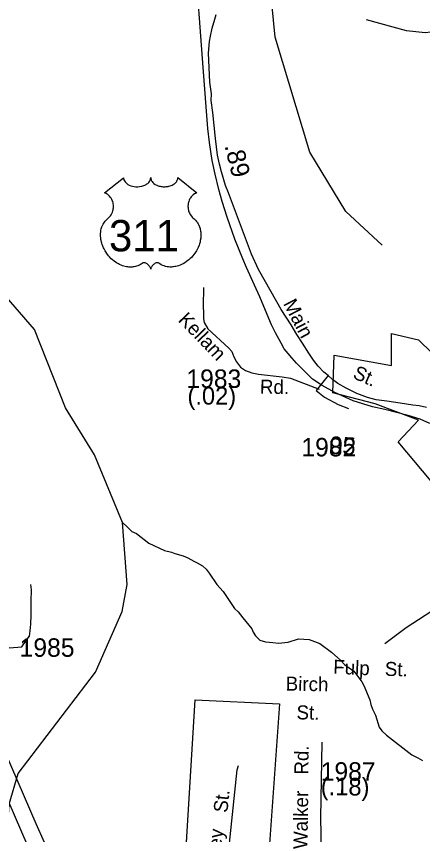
# Model space of a CAD drawing. Extents: x 1547597 to 1699558, y 810033 to 920809.
# Drawn here: x 1655923 to 1658675, y 884657 to 890203 of the extents above; entities that cross this region are included whole.
import ezdxf

# ---------------------------------------------------------------- set-up
doc = ezdxf.new("R2010")
doc.units = 0
for name, color, linetype in [('Exist Boundary Political City Limit New', 7, 'Continuous'), ('Exist Hydrographic Creek Single Shore', 7, 'Continuous'), ('Exist Hydrographic Misc Water Feature', 7, 'Continuous'), ('Exist Railroad Mainline', 7, 'Continuous'), ('Exist Road Non-System Type 51', 7, 'Continuous'), ('Exist Road Non-System Type 51 Label', 7, 'Continuous'), ('Exist Road Primary US Attributed', 7, 'Continuous'), ('Exist Road Primary US Label', 7, 'Continuous'), ('Exist Road Primary US Mileage Hundredths English Label', 7, 'Continuous'), ('Exist Road Primary US Shield CELL', 7, 'Continuous'), ('Exist Road Primary US Shield Number Label', 7, 'Continuous'), ('Exist Road Secondary Mileage Hundredths English Label', 7, 'Continuous'), ('Exist Road Secondary Type 41 Attributed', 7, 'Continuous'), ('Exist Road Secondary Type 51 Attributed', 7, 'Continuous'), ('Exist Road Secondary Type 51 Label', 7, 'Continuous'), ('Exist Road Secondary Type 51 Number Label', 7, 'Continuous'), ('Exist Utilities Electrical Transmission Line', 7, 'Continuous'), ('Map Preparation Boundary City Limit Buffer Line', 7, 'Continuous')]:
    doc.layers.add(name, color=color, linetype=linetype)

msp = doc.modelspace()

# ---------------------------------------------------------------- linework, layer by layer
at = {"layer": 'Exist Boundary Political City Limit New'}
for points in [[(1659286.6, 886392.3), (1658508.7, 887318), (1658647, 887465.1), (1658353.1, 887576.3), (1658066.3, 887650.7), (1658076.5, 887906.4), (1658465.5, 887837.2), (1658465.5, 888053.5), (1658647, 888010.2), (1658923.6, 887742)], [(1657056.6, 884307.1), (1657134.4, 885570.3), (1657704.9, 885544.4), (1657627.1, 884436.9)]]:
    msp.add_lwpolyline(points, dxfattribs=at)
at = {"layer": 'Exist Hydrographic Creek Single Shore'}
for points in [[(1658402.3, 888652.1), (1658155.3, 888880.4), (1657910.3, 889282.6), (1657677.2, 890062), (1657588.2, 890963.3), (1657568.2, 891413.4), (1657475.3, 891996.4), (1657481.3, 892498.4), (1657294.3, 892889.7), (1657256.3, 893176), (1657237.3, 893701.6), (1657260.3, 894866.5), (1657313.3, 895167.5), (1657338.3, 895173.5), (1657416.3, 895414.9), (1657613.3, 895831), (1657858.3, 896128), (1657927.3, 896284.2), (1658034.2, 896876.2)], [(1655852.3, 884495.5), (1655873.3, 884862.8), (1655934.2, 885071.6), (1656459.2, 885756.9), (1656639.3, 886170.2), (1656674.2, 886353.2), (1656641.5, 886772.8), (1656451.2, 887231), (1656255.2, 887550.1), (1656045.2, 888079.7), (1655781.2, 888383.7), (1655708.2, 888516.5), (1655685.9, 888969.8), (1655700.2, 889232.4), (1655682.2, 889332)]]:
    msp.add_lwpolyline(points, dxfattribs=at)
at = {"layer": 'Exist Hydrographic Misc Water Feature'}
msp.add_lwpolyline([(1656641.5, 886772.8), (1656674.5, 886742.7), (1656706, 886712.2), (1656735.8, 886697.6), (1656820.7, 886632.2), (1656925.8, 886582.4), (1656973.7, 886571.6), (1656997.5, 886561.2), (1657053.3, 886546.3), (1657085, 886533.7), (1657124.6, 886511), (1657148.4, 886498.6), (1657184.1, 886478), (1657207.7, 886455.6), (1657229.3, 886429.3), (1657280, 886352.4), (1657323.2, 886303.7), (1657401.3, 886190.3), (1657424.9, 886165.9), (1657456.3, 886125.4), (1657517.1, 886052.4), (1657526.6, 886028.2), (1657542.2, 886003.9), (1657571.7, 885975.4), (1657611.5, 885962.8), (1657659.5, 885959.9), (1657699.4, 885955.3), (1657763.5, 885962.2), (1657833.8, 885983), (1657907.7, 885979.7), (1657979.3, 885952.5), (1658058.2, 885893.2), (1658121.3, 885836.1), (1658144.9, 885809.7), (1658208.1, 885764.6), (1658262.9, 885691.7), (1658276.5, 885667.5), (1658316.9, 885570.8), (1658324.4, 885538.6), (1658335.9, 885506.5), (1658355.2, 885466.2), (1658381.9, 885385.7), (1658399.5, 885361.4), (1658431, 885330.8), (1658602.7, 885198), (1658642.4, 885177.2), (1658674.1, 885158.8)], dxfattribs=at)
at = {"layer": 'Exist Railroad Mainline'}
for points in [[(1657610.4, 888210.1), (1657571.3, 888302), (1657537.1, 888380.9), (1657482.9, 888500.3), (1657456.9, 888560), (1657403.4, 888693.8), (1657351.7, 888841.9), (1657317.1, 888947.4), (1657293.7, 889028.8), (1657269.7, 889132.6), (1657250.4, 889226.5), (1657230.4, 889347.5), (1657221, 889442.4), (1657189.3, 889856.4), (1657132.4, 890618)], [(1658724.9, 887444.1), (1658658.6, 887473), (1658577.6, 887498.3), (1658418.9, 887538.2), (1658334.6, 887557.2), (1658204.4, 887598.1), (1658080.6, 887652.4), (1657995.4, 887701), (1657929, 887744.9), (1657821.3, 887851.2), (1657789.5, 887887.5), (1657763.6, 887917.4), (1657737.9, 887949.5), (1657716.2, 887988.7), (1657678.7, 888058.4), (1657650.9, 888112.8), (1657610.4, 888210.1)]]:
    msp.add_lwpolyline(points, dxfattribs=at)
at = {"layer": 'Exist Road Non-System Type 51'}
for points in [[(1659425.1, 889869.3), (1659379.2, 889887.9), (1659206.2, 889979.4), (1659130.7, 890026.2), (1659064.9, 890060.8), (1659025.1, 890079.2), (1658973.4, 890097.6), (1658931.4, 890106.1), (1658893.5, 890112.5), (1658857.5, 890114.8), (1658807.6, 890109.2), (1658769.4, 890099.6), (1658693.1, 890091.7), (1658565.3, 890105.6), (1658295.4, 890179.7)], [(1657191, 888366.1), (1657189.2, 888238.3), (1657190.5, 888190.2), (1657190.1, 888152.2), (1657195.6, 888128.3), (1657221, 888085.9), (1657363.2, 887953.8), (1657382.9, 887931.5), (1657396.4, 887895.5), (1657413.9, 887861.1), (1657441.4, 887824.7), (1657475.8, 887802.8), (1657518.6, 887785.7), (1657562.7, 887777), (1657724.2, 887760.7), (1657780, 887749.8), (1657975.1, 887677)], [(1656023.2, 886129.1), (1656023.2, 886238.1), (1656025.3, 886317.1), (1656021.9, 886353)], [(1658418.2, 885953.3), (1658564.3, 886061.2), (1658776, 886199.5)], [(1657333.5, 884146.6), (1657329.6, 884248.5), (1657339.3, 884339.7), (1657419.5, 885096.4), (1657428.9, 885126)]]:
    msp.add_lwpolyline(points, dxfattribs=at)
at = {"layer": 'Exist Road Primary US Attributed'}
for points in [[(1658035.9, 887767.7), (1658006.9, 887791.5), (1657967.4, 887832.2), (1657935.1, 887873.3), (1657904.5, 887920.4), (1657861, 887988.9), (1657823.5, 888047.7), (1657783.9, 888113.2), (1657717, 888217), (1657648.5, 888335.2), (1657562.2, 888486.3), (1657514.9, 888591.3), (1657359, 889005.9), (1657339.2, 889057), (1657312, 889149.1), (1657299.1, 889201.1), (1657286.6, 889261.9), (1657270.9, 889374.3), (1657254, 889551.2), (1657243.6, 889632.3), (1657243.9, 889676.9), (1657234, 889755.9), (1657223.8, 889954.5), (1657231.9, 890033.1), (1657237.6, 890069), (1657249.8, 890122.7), (1657266.7, 890184), (1657277.6, 890214.6)], [(1658700.9, 887551.5), (1658650.9, 887562.8), (1658609.8, 887568), (1658523.8, 887580.7), (1658432.1, 887593.8), (1658361.2, 887604.7), (1658302.6, 887620.2), (1658228.9, 887646.8), (1658156.3, 887682.3), (1658100.9, 887714.3), (1658065.5, 887741.7), (1658035.9, 887767.7)]]:
    msp.add_lwpolyline(points, dxfattribs=at)
at = {"layer": 'Exist Road Primary US Shield CELL'}
msp.add_lwpolyline([(1656649.1, 889109.6), (1656649.4, 889104.2), (1656650.7, 889097.9), (1656651.7, 889094.7), (1656654.6, 889088.4), (1656659.5, 889081.1), (1656666.3, 889073.9), (1656674, 889067.5), (1656679.1, 889064.2), (1656687.9, 889059.5), (1656697.9, 889055.3), (1656708.9, 889052.1), (1656720.3, 889049.8), (1656732.6, 889048.5), (1656744.9, 889048.2), (1656758.1, 889049.2), (1656772.7, 889052), (1656779.4, 889053.8), (1656786.9, 889056.4), (1656793.9, 889059.3), (1656801.6, 889063.4), (1656807.8, 889067.3), (1656812.6, 889070.8), (1656819.4, 889077.3), (1656824.8, 889084.1), (1656827.1, 889087.9), (1656829.1, 889091.6), (1656831.8, 889099.3), (1656832.5, 889102.7), (1656833.1, 889109.8), (1656833.5, 889103.9), (1656834.1, 889100.1), (1656835.1, 889096.5), (1656836.6, 889092.6), (1656839.4, 889087.2), (1656842.4, 889082.6), (1656848.2, 889075.8), (1656851.7, 889072.5), (1656855, 889069.8), (1656863.7, 889063.8), (1656873.9, 889058.7), (1656879, 889056.5), (1656884.1, 889054.6), (1656890.6, 889052.7), (1656897.4, 889051.1), (1656904.1, 889049.9), (1656910.9, 889048.9), (1656917.9, 889048.4), (1656923.6, 889048.2), (1656930.6, 889048.3), (1656937.1, 889048.7), (1656943.7, 889049.5), (1656951, 889050.7), (1656956.8, 889052), (1656964.5, 889054), (1656971.5, 889056.5), (1656977.7, 889059.2), (1656985.7, 889063.4), (1656992.1, 889067.4), (1656996.8, 889071.2), (1657002.4, 889076.4), (1657007.8, 889082.5), (1657010.9, 889087), (1657013.1, 889091.6), (1657015.1, 889096.5), (1657016.4, 889101.7), (1657017, 889106.1), (1657017.1, 889110), (1657145.7, 889007.5), (1657142.7, 889006.4), (1657135.7, 889003), (1657130.1, 888999.7), (1657121.3, 888993.5), (1657117.5, 888990), (1657113.7, 888986.5), (1657110.2, 888982.7), (1657107.1, 888979.1), (1657103.4, 888973.9), (1657100.1, 888968.8), (1657096.8, 888963.1), (1657094.4, 888958.1), (1657090.5, 888947.8), (1657088.6, 888941.3), (1657087.4, 888935.7), (1657085.8, 888924.2), (1657085.5, 888918.8), (1657085.5, 888913.4), (1657085.8, 888907.7), (1657086.3, 888902.2), (1657087.3, 888896.5), (1657088.2, 888891.5), (1657089.8, 888885.3), (1657092.1, 888878.2), (1657094.9, 888871.3), (1657100.8, 888860.1), (1657108.3, 888848.7), (1657113.7, 888842.3), (1657119, 888836.9), (1657127, 888830.2), (1657131.2, 888826.4), (1657136.2, 888821.4), (1657144.2, 888812.1), (1657147.5, 888807.7), (1657150.8, 888802.7), (1657153.8, 888797.6), (1657156.9, 888792.2), (1657159.3, 888787.4), (1657163.8, 888776.4), (1657167.1, 888765.6), (1657168.7, 888760), (1657171, 888747.4), (1657172, 888741.2), (1657172.9, 888728.9), (1657173, 888714), (1657171.8, 888699.8), (1657169.2, 888683.4), (1657167, 888673.5), (1657163.6, 888662), (1657160.3, 888652), (1657154.5, 888637.4), (1657149.2, 888626.7), (1657142.5, 888614.3), (1657137.9, 888606.8), (1657132.5, 888598.7), (1657125.7, 888589.4), (1657117.8, 888579.6), (1657108.3, 888569.1), (1657100.6, 888561.5), (1657090.6, 888552.5), (1657084.5, 888547.5), (1657075.9, 888541), (1657064, 888533.1), (1657052.3, 888526.3), (1657042.4, 888521.2), (1657033.6, 888517.4), (1657022.2, 888513.1), (1657003.2, 888507.8), (1656996.3, 888506.4), (1656988.1, 888505.2), (1656980.4, 888504.4), (1656973, 888504), (1656963, 888504), (1656953, 888504.7), (1656943.6, 888506.1), (1656933.8, 888508.1), (1656923.5, 888511.2), (1656914.2, 888514.8), (1656904.8, 888519.5), (1656888.9, 888529.5), (1656884.3, 888531.9), (1656881.7, 888532.6), (1656875.6, 888532.9), (1656869.8, 888531.7), (1656863.9, 888529.3), (1656860.3, 888527.4), (1656855.6, 888524.3), (1656851.9, 888521.4), (1656847.5, 888517.2), (1656844.5, 888513.8), (1656842.2, 888511), (1656837.7, 888503.9), (1656836.1, 888500.6), (1656834.4, 888496.3), (1656832.9, 888489.9), (1656830.9, 888497.9), (1656828.6, 888503.3), (1656825.8, 888507.8), (1656823, 888511.9), (1656818.5, 888517), (1656814.5, 888520.9), (1656809.6, 888524.8), (1656804.4, 888528), (1656800.3, 888530.1), (1656796.5, 888531.5), (1656791.9, 888532.7), (1656788.1, 888533), (1656785, 888532.9), (1656780.7, 888531.9), (1656774.9, 888527.7), (1656769.4, 888523.9), (1656763.4, 888520.2), (1656756.2, 888516.4), (1656751, 888514), (1656744.8, 888511.5), (1656737.5, 888509.1), (1656729.6, 888507.1), (1656721.4, 888505.5), (1656714.3, 888504.3), (1656706.6, 888503.6), (1656699.7, 888503.4), (1656692.5, 888503.5), (1656685.7, 888504), (1656677.9, 888504.7), (1656668.2, 888506.2), (1656660.2, 888508), (1656651.6, 888510.3), (1656642.9, 888513), (1656633.6, 888516.6), (1656621.9, 888521.7), (1656613.7, 888525.8), (1656600.9, 888533.2), (1656585.9, 888543.6), (1656574.5, 888552.8), (1656566.2, 888560.3), (1656554, 888572.8), (1656546.8, 888580.9), (1656535.5, 888595.5), (1656528.3, 888606.1), (1656523.6, 888613.8), (1656516.8, 888626.3), (1656513, 888634.1), (1656508.2, 888645.5), (1656504.3, 888655.9), (1656501.2, 888665.8), (1656499.4, 888672.1), (1656497, 888683.1), (1656495.5, 888691), (1656494.1, 888701.7), (1656493.3, 888713), (1656493.1, 888723.4), (1656493.4, 888732.1), (1656494.4, 888742.2), (1656496.1, 888752.9), (1656498.2, 888762.1), (1656500, 888768.7), (1656502.8, 888776.7), (1656506.4, 888785.6), (1656510.6, 888794.1), (1656514.7, 888801.2), (1656519.8, 888808.8), (1656524.8, 888815.3), (1656531.3, 888822.4), (1656538.2, 888828.9), (1656544.5, 888834), (1656551.9, 888841.3), (1656555.8, 888845.7), (1656560.4, 888851.9), (1656564.2, 888857.6), (1656567.1, 888862.7), (1656571, 888870.2), (1656573.4, 888875.8), (1656576.4, 888884.5), (1656577.8, 888890.6), (1656579.3, 888898.4), (1656580.3, 888905.8), (1656580.7, 888915), (1656580.5, 888922.6), (1656579.5, 888931.4), (1656577.8, 888940), (1656575.8, 888947.4), (1656572.6, 888955.9), (1656569.7, 888962.1), (1656564.8, 888970.6), (1656559.3, 888978.4), (1656553.6, 888984.8), (1656547.9, 888990.5), (1656542.5, 888994.7), (1656537.3, 888998.5), (1656530.7, 889002.4), (1656524.4, 889005.5), (1656520.5, 889007.1)], close=True, dxfattribs=at)
at = {"layer": 'Exist Road Secondary Type 41 Attributed'}
for points in [[(1654855.7, 885993.8), (1654964.5, 886005.1), (1655050.9, 885993.8), (1655098.2, 885991), (1655255.8, 885964.6), (1655412.3, 885949.3), (1655480.1, 885934.3), (1655533.1, 885945.2), (1655561.4, 885933.7), (1655629, 885926.2), (1655671, 885937.2), (1655732.7, 885937.8), (1655804.9, 885937.3), (1655840.9, 885938.8), (1655876.8, 885922.5), (1655959.4, 885930), (1655989.2, 885971.9), (1656011, 886001.9), (1656015.7, 886038.9), (1656020.4, 886084.2), (1656024.1, 886144.3)], [(1657991.9, 885283.2), (1657983.8, 884769.9), (1657993.5, 884332.1), (1657994.2, 884310.7)]]:
    msp.add_lwpolyline(points, dxfattribs=at)
at = {"layer": 'Exist Road Secondary Type 51 Attributed'}
for points in [[(1658035.9, 887767.7), (1657952.9, 887667.4)], [(1657952.9, 887667.4), (1658011.5, 887621.6), (1658102.6, 887572.1), (1658173.3, 887544.5)]]:
    msp.add_lwpolyline(points, dxfattribs=at)
at = {"layer": 'Exist Utilities Electrical Transmission Line'}
for points in [[(1661120.9, 904092.2), (1660544.2, 902863.2), (1660231.8, 902213), (1660149, 902029.4), (1659952.7, 901426.6), (1659464.7, 899857.4), (1658923.9, 898122.6), (1658385, 896371.8), (1657977.8, 895034.1), (1657740.5, 894711.4), (1654988.8, 891021.2), (1653941.6, 889612.5), (1655350, 886359.8), (1656055.2, 884733.3), (1656336.5, 884100.4)], [(1653816.9, 889631.6), (1653855.5, 889541), (1655140.1, 886564.2), (1655993.8, 884591.5), (1656202.7, 884114.4), (1656224, 884072.1), (1656235.3, 884024), (1656310.2, 883962.9), (1656539.2, 883757.3), (1656683, 883617.1), (1656716.2, 883565)]]:
    msp.add_lwpolyline(points, dxfattribs=at)
at = {"layer": 'Map Preparation Boundary City Limit Buffer Line'}
for points in [[(1659286.6, 886392.3), (1658508.7, 887318), (1658647, 887465.1), (1658353.1, 887576.3), (1658066.3, 887650.7), (1658076.5, 887906.4), (1658465.5, 887837.2), (1658465.5, 888053.5), (1658647, 888010.2), (1658923.6, 887742)], [(1657056.6, 884307.1), (1657134.4, 885570.3), (1657704.9, 885544.4), (1657627.1, 884436.9)]]:
    msp.add_lwpolyline(points, dxfattribs=at)

# ---------------------------------------------------------------- texts
at = {"layer": 'Exist Road Non-System Type 51 Label'}
for s, rotation, p in [('Kellam', 314.1224, (1657013.8, 888140.3)), ('Rd.', 359.1513, (1657572.3, 887645.8)), ('Fulp', 357.4535, (1658068.1, 885747.6)), ('St.', 358.0894, (1658417.8, 885733.6)), ('Birch', 358.7802, (1657746.9, 885633.6)), ('St.', 358.7802, (1657820, 885438.5)), ('St.', 83.9484, (1657352.1, 884802.5)), ('Shirley', 83.9484, (1657286.1, 884305.1))]:
    msp.add_text(s, height=95, rotation=rotation, dxfattribs=at).set_placement(p)
at = {"layer": 'Exist Road Primary US Label'}
for s, rotation, p in [('Main', 297.6164, (1657728.2, 888256.6)), ('St.', 336.0702, (1658196.3, 887753.5))]:
    msp.add_text(s, height=95, rotation=rotation, dxfattribs=at).set_placement(p)
at = {"layer": 'Exist Road Primary US Mileage Hundredths English Label'}
msp.add_text('.89', height=125, rotation=283.9317, dxfattribs=at).set_placement((1657332.4, 889326.4))
at = {"layer": 'Exist Road Primary US Shield Number Label'}
msp.add_text('311', height=212.5, dxfattribs=at).set_placement((1656550.3, 888610.3))
at = {"layer": 'Exist Road Secondary Mileage Hundredths English Label'}
msp.add_text('(.02)', height=120, dxfattribs=at).set_placement((1657082.1, 887571.5))
for s, rotation, p in [('.05', 356.6283, (1657995.5, 887240.6)), ('(.18)', 359.3479, (1657984.6, 884924.8))]:
    msp.add_text(s, height=120, rotation=rotation, dxfattribs=at).set_placement(p)
at = {"layer": 'Exist Road Secondary Type 51 Label'}
for s, p in [('Rd.', (1657900.8, 885063.1)), ('Walker', (1657894.5, 884558.1))]:
    msp.add_text(s, height=95, rotation=89.0946, dxfattribs=at).set_placement(p)
at = {"layer": 'Exist Road Secondary Type 51 Number Label'}
for s, p in [('1983', (1657074.7, 887684.8)), ('1982', (1657853.9, 887220.4)), ('1985', (1655944.9, 885862.2)), ('1987', (1657984.8, 885022.6))]:
    msp.add_text(s, height=125, dxfattribs=at).set_placement(p)

doc.saveas('drawing.dxf')
